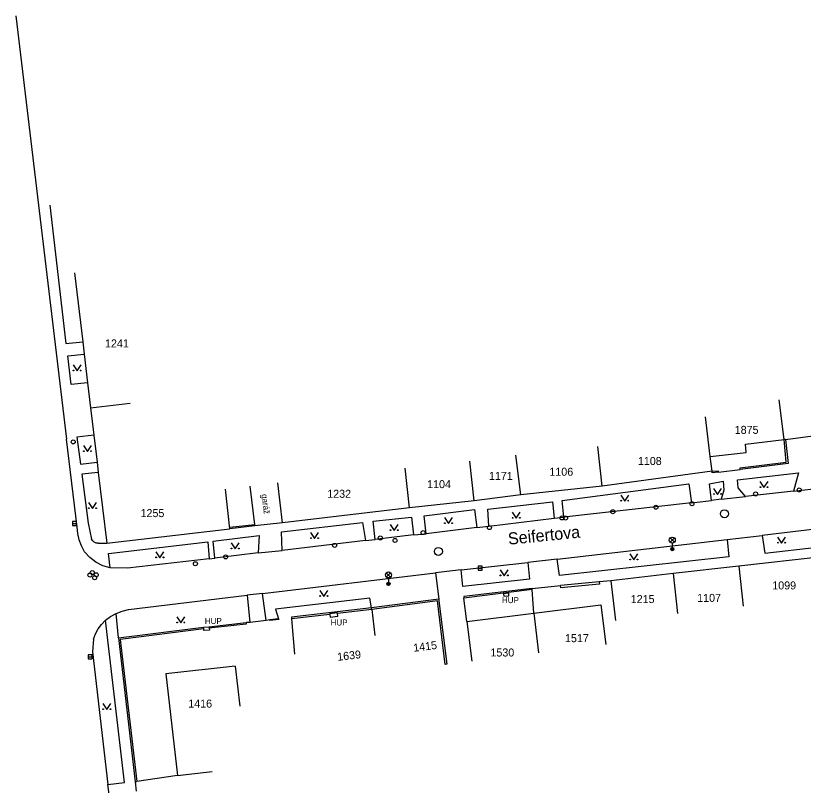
# Model space of a CAD drawing. Extents: x -539515 to -538098, y -1182060 to -1180157.
# Drawn here: x -539489.9 to -539391.6, y -1180431.3 to -1180335.1 of the extents above; entities that cross this region are included whole.
import ezdxf

# ---------------------------------------------------------------- set-up
doc = ezdxf.new("R2010")
doc.units = 0
for name, color, linetype in [('Vrstva 10', 7, 'Continuous'), ('Vrstva 11', 7, 'Continuous'), ('Vrstva 24', 7, 'Continuous'), ('Vrstva 27', 7, 'Continuous'), ('Vrstva 28', 7, 'Continuous'), ('Vrstva 31', 7, 'Continuous'), ('Vrstva 33', 7, 'Continuous'), ('Vrstva 36', 7, 'Continuous'), ('Vrstva 41', 7, 'Continuous'), ('Vrstva 47', 7, 'Continuous'), ('Vrstva 49', 7, 'Continuous'), ('Vrstva 5', 7, 'Continuous'), ('Vrstva 7', 7, 'Continuous'), ('Vrstva 8', 7, 'Continuous')]:
    doc.layers.add(name, color=color, linetype=linetype)

msp = doc.modelspace()

# ---------------------------------------------------------------- linework, layer by layer
at = {"layer": 'Vrstva 10'}
for p, q in [((-539489.94, -1180335.117), (-539483.61, -1180388.023)), ((-539482.27, -1180399.039), (-539483.61, -1180388.023)), ((-539392.79, -1180394.523), (-539387.89, -1180393.953)), ((-539401.83, -1180395.547), (-539398.79, -1180395.211)), ((-539392.79, -1180394.523), (-539398.79, -1180395.211)), ((-539405.54, -1180396), (-539421.49, -1180397.797)), ((-539405.54, -1180396), (-539403.04, -1180395.711)), ((-539401.83, -1180395.547), (-539403.04, -1180395.711)), ((-539430.86, -1180398.9), (-539422.66, -1180397.93)), ((-539422.66, -1180397.93), (-539421.49, -1180397.797)), ((-539482.185, -1180399.842), (-539482.27, -1180399.039)), ((-539432.34, -1180399.062), (-539438.68, -1180399.852)), ((-539432.34, -1180399.062), (-539430.86, -1180398.9)), ((-539390.06, -1180399.297), (-539396.71, -1180400.062)), ((-539482.002, -1180400.628), (-539482.185, -1180399.842)), ((-539440.26, -1180399.977), (-539445.02, -1180400.57)), ((-539440.26, -1180399.977), (-539438.68, -1180399.852)), ((-539401.06, -1180400.594), (-539396.71, -1180400.062)), ((-539481.722, -1180401.385), (-539482.002, -1180400.628)), ((-539446.24, -1180400.703), (-539456.64, -1180401.938)), ((-539446.24, -1180400.703), (-539445.02, -1180400.57)), ((-539422.29, -1180403.023), (-539401.06, -1180400.594)), ((-539481.351, -1180402.102), (-539481.722, -1180401.385)), ((-539480.7, -1180402.821), (-539481.351, -1180402.102)), ((-539459.641, -1180402.242), (-539465.05, -1180402.898)), ((-539459.641, -1180402.242), (-539456.64, -1180401.938)), ((-539479.93, -1180403.413), (-539480.7, -1180402.821)), ((-539465.761, -1180402.977), (-539475.98, -1180404.148)), ((-539465.761, -1180402.977), (-539465.05, -1180402.898)), ((-539422.29, -1180403.023), (-539425.971, -1180403.461)), ((-539479.068, -1180403.857), (-539479.93, -1180403.413)), ((-539478.14, -1180404.141), (-539479.068, -1180403.857)), ((-539475.98, -1180404.148), (-539478.14, -1180404.141)), ((-539434.3, -1180404.391), (-539425.971, -1180403.461)), ((-539459.1, -1180407.32), (-539437.511, -1180404.758)), ((-539434.3, -1180404.391), (-539437.511, -1180404.758)), ((-539475.86, -1180409.31), (-539461.03, -1180407.531)), ((-539459.1, -1180407.32), (-539461.03, -1180407.531)), ((-539478.085, -1180410.214), (-539477.38, -1180409.828)), ((-539477.38, -1180409.828), (-539476.635, -1180409.526)), ((-539476.635, -1180409.526), (-539475.86, -1180409.31)), ((-539479.218, -1180411.194), (-539478.74, -1180410.68)), ((-539478.74, -1180410.68), (-539478.085, -1180410.214)), ((-539479.959, -1180412.384), (-539479.626, -1180411.765)), ((-539479.626, -1180411.765), (-539479.218, -1180411.194)), ((-539480.21, -1180413.039), (-539480.36, -1180414.609)), ((-539480.21, -1180413.039), (-539479.959, -1180412.384)), ((-539480.36, -1180414.609), (-539478.43, -1180431.188)), ((-539478.28, -1180432.453), (-539478.43, -1180431.188))]:
    msp.add_line(p, q, dxfattribs=at)
at = {"layer": 'Vrstva 11'}
for p, q in [((-539485.68, -1180358.789), (-539483.67, -1180376.062)), ((-539483.67, -1180376.062), (-539481.58, -1180375.861)), ((-539483.43, -1180377.609), (-539481.398, -1180377.405)), ((-539483.03, -1180381.227), (-539483.43, -1180377.609)), ((-539480.972, -1180381.002), (-539483.03, -1180381.227)), ((-539480.192, -1180387.537), (-539482.3, -1180387.797)), ((-539482.3, -1180387.797), (-539481.86, -1180391.148)), ((-539481.86, -1180391.148), (-539479.788, -1180390.894)), ((-539479.631, -1180392.204), (-539481.68, -1180392.398)), ((-539481.68, -1180392.398), (-539480.88, -1180398.547)), ((-539399.78, -1180393.141), (-539392.14, -1180392.25)), ((-539392.14, -1180392.25), (-539392.79, -1180394.523)), ((-539403.29, -1180393.633), (-539401.57, -1180393.297)), ((-539401.57, -1180393.297), (-539401.47, -1180394.406)), ((-539399.681, -1180394.141), (-539399.78, -1180393.141)), ((-539421.67, -1180395.719), (-539405.84, -1180393.609)), ((-539405.84, -1180393.609), (-539405.54, -1180396)), ((-539403.04, -1180395.711), (-539403.29, -1180393.633)), ((-539401.47, -1180394.406), (-539401.83, -1180395.547)), ((-539398.79, -1180395.211), (-539399.681, -1180394.141)), ((-539430.98, -1180396.781), (-539422.89, -1180395.867)), ((-539422.89, -1180395.867), (-539422.66, -1180397.93)), ((-539421.49, -1180397.797), (-539421.67, -1180395.719)), ((-539438.93, -1180397.609), (-539432.62, -1180396.82)), ((-539432.62, -1180396.82), (-539432.34, -1180399.062)), ((-539430.86, -1180398.9), (-539430.98, -1180396.781)), ((-539445.28, -1180398.289), (-539440.49, -1180397.781)), ((-539445.02, -1180400.57), (-539445.28, -1180398.289)), ((-539440.49, -1180397.781), (-539440.26, -1180399.977)), ((-539438.68, -1180399.852), (-539438.93, -1180397.609)), ((-539480.88, -1180398.547), (-539480.471, -1180400.547)), ((-539456.74, -1180399.641), (-539446.62, -1180398.461)), ((-539446.62, -1180398.461), (-539446.24, -1180400.703)), ((-539465.28, -1180400.797), (-539459.54, -1180400.07)), ((-539459.54, -1180400.07), (-539459.641, -1180402.242)), ((-539456.64, -1180401.938), (-539456.74, -1180399.641)), ((-539396.71, -1180400.062), (-539396.34, -1180402.297)), ((-539480.327, -1180400.762), (-539480.471, -1180400.547)), ((-539480.127, -1180400.926), (-539480.327, -1180400.762)), ((-539479.887, -1180401.024), (-539480.127, -1180400.926)), ((-539479.63, -1180401.047), (-539479.887, -1180401.024)), ((-539479.63, -1180401.047), (-539478.57, -1180401.031)), ((-539478.34, -1180402.328), (-539465.93, -1180400.883)), ((-539465.93, -1180400.883), (-539465.761, -1180402.977)), ((-539465.05, -1180402.898), (-539465.28, -1180400.797)), ((-539401.06, -1180400.594), (-539400.86, -1180402.742)), ((-539396.34, -1180402.297), (-539389.82, -1180401.547)), ((-539478.14, -1180404.141), (-539478.34, -1180402.328)), ((-539422.01, -1180405.078), (-539422.29, -1180403.023)), ((-539400.86, -1180402.742), (-539422.01, -1180405.078)), ((-539425.971, -1180403.461), (-539425.771, -1180405.523)), ((-539437.511, -1180404.758), (-539437.101, -1180408.039)), ((-539434.08, -1180406.469), (-539434.3, -1180404.391)), ((-539425.771, -1180405.523), (-539434.08, -1180406.469)), ((-539461.03, -1180407.531), (-539460.69, -1180410.939)), ((-539458.65, -1180410.7), (-539459.1, -1180407.32)), ((-539445.71, -1180407.922), (-539457.49, -1180409.289)), ((-539445.5, -1180409.133), (-539445.71, -1180407.922)), ((-539477.12, -1180412.891), (-539477.38, -1180409.828)), ((-539457.49, -1180409.289), (-539457.1, -1180410.49)), ((-539476.35, -1180430.938), (-539478.74, -1180410.68)), ((-539469.73, -1180430.062), (-539474.812, -1180430.844)), ((-539478.43, -1180431.188), (-539476.35, -1180430.938))]:
    msp.add_line(p, q, dxfattribs=at)
at = {"layer": 'Vrstva 24'}
for p, q in [((-539428.34, -1180407.273), (-539429.02, -1180407.352)), ((-539429.02, -1180407.352), (-539428.96, -1180407.656)), ((-539428.96, -1180407.656), (-539428.36, -1180407.617)), ((-539428.36, -1180407.617), (-539428.34, -1180407.273)), ((-539449.74, -1180409.742), (-539450.73, -1180409.852)), ((-539450.68, -1180410.289), (-539449.71, -1180410.156)), ((-539466.48, -1180411.54), (-539465.81, -1180411.477)), ((-539465.74, -1180411.898), (-539466.44, -1180411.953))]:
    msp.add_line(p, q, dxfattribs=at)
for points in [[(-539450.73, -1180409.852), (-539450.721, -1180409.934), (-539450.68, -1180410.289)], [(-539449.71, -1180410.156), (-539449.734, -1180409.82), (-539449.74, -1180409.742)], [(-539466.44, -1180411.953), (-539466.462, -1180411.731), (-539466.48, -1180411.54)], [(-539465.81, -1180411.477), (-539465.778, -1180411.671), (-539465.74, -1180411.898)]]:
    msp.add_lwpolyline(points, dxfattribs=at)
at = {"layer": 'Vrstva 27'}
for p, q in [((-539482.84, -1180398.563), (-539482.34, -1180398.563)), ((-539432.19, -1180404.156), (-539431.69, -1180404.156)), ((-539480.9, -1180415.227), (-539480.4, -1180415.227))]:
    msp.add_line(p, q, dxfattribs=at)
for points in [[(-539482.84, -1180398.813), (-539482.34, -1180398.813), (-539482.34, -1180398.313), (-539482.84, -1180398.313)], [(-539432.19, -1180404.406), (-539431.69, -1180404.406), (-539431.69, -1180403.906), (-539432.19, -1180403.906)], [(-539480.9, -1180415.477), (-539480.4, -1180415.477), (-539480.4, -1180414.977), (-539480.9, -1180414.977)]]:
    msp.add_lwpolyline(points, close=True, dxfattribs=at)
for centre in [(-539401.4, -1180397.36), (-539437.14, -1180402.078)]:
    msp.add_circle(centre, 0.5, dxfattribs=at)
at = {"layer": 'Vrstva 28'}
for centre in [(-539482.76, -1180388.383), (-539392.07, -1180394.391), (-539397.51, -1180394.883), (-539409.97, -1180396.547), (-539405.46, -1180396.117), (-539415.35, -1180397.109), (-539421.26, -1180397.898), (-539430.76, -1180399.094), (-539439.05, -1180399.719), (-539450.11, -1180401.313), (-539442.56, -1180400.703), (-539463.72, -1180402.75), (-539467.5, -1180403.609), (-539480.67, -1180405.023), (-539480.38, -1180404.711), (-539480.09, -1180405.367), (-539479.88, -1180404.992)]:
    msp.add_circle(centre, 0.25, dxfattribs=at)
at = {"layer": 'Vrstva 31'}
for centre in [(-539421.69, -1180397.891), (-539444.4, -1180400.383)]:
    msp.add_circle(centre, 0.25, dxfattribs=at)
at = {"layer": 'Vrstva 33'}
for p, q in [((-539408.185, -1180400.921), (-539407.655, -1180400.391)), ((-539408.185, -1180400.391), (-539407.655, -1180400.921)), ((-539407.92, -1180401.031), (-539407.92, -1180401.781)), ((-539443.645, -1180405.273), (-539443.115, -1180404.743)), ((-539443.645, -1180404.743), (-539443.115, -1180405.273)), ((-539443.38, -1180405.383), (-539443.38, -1180406.133))]:
    msp.add_line(p, q, dxfattribs=at)
for centre, radius in [((-539407.92, -1180400.656), 0.375), ((-539407.92, -1180401.781), 0.2), ((-539407.92, -1180401.781), 0.145), ((-539407.92, -1180401.781), 0.0876), ((-539443.38, -1180405.008), 0.375), ((-539443.38, -1180406.133), 0.2), ((-539443.38, -1180406.133), 0.145), ((-539443.38, -1180406.133), 0.0876)]:
    msp.add_circle(centre, radius, dxfattribs=at)
at = {"layer": 'Vrstva 36'}
for points in [[(-539482.774, -1180378.758), (-539482.274, -1180379.508), (-539481.774, -1180378.758)], [(-539481.494, -1180388.836), (-539480.994, -1180389.586), (-539480.494, -1180388.836)], [(-539396.965, -1180393.344), (-539396.465, -1180394.094), (-539395.965, -1180393.344)], [(-539402.764, -1180394.188), (-539402.264, -1180394.938), (-539401.764, -1180394.188)], [(-539414.362, -1180395.023), (-539413.862, -1180395.773), (-539413.362, -1180395.023)], [(-539480.854, -1180395.961), (-539480.354, -1180396.711), (-539479.854, -1180395.961)], [(-539427.909, -1180397.18), (-539427.409, -1180397.93), (-539426.909, -1180397.18)], [(-539436.376, -1180397.836), (-539435.876, -1180398.586), (-539435.376, -1180397.836)], [(-539443.171, -1180398.711), (-539442.671, -1180399.461), (-539442.171, -1180398.711)], [(-539453.101, -1180399.703), (-539452.601, -1180400.453), (-539452.101, -1180399.703)], [(-539394.766, -1180400.273), (-539394.266, -1180401.023), (-539393.766, -1180400.273)], [(-539463.031, -1180401.016), (-539462.531, -1180401.766), (-539462.031, -1180401.016)], [(-539472.438, -1180402.117), (-539471.938, -1180402.867), (-539471.438, -1180402.117)], [(-539413.224, -1180402.391), (-539412.724, -1180403.141), (-539412.224, -1180402.391)], [(-539429.425, -1180404.367), (-539428.925, -1180405.117), (-539428.425, -1180404.367)], [(-539451.951, -1180406.945), (-539451.451, -1180407.695), (-539450.951, -1180406.945)], [(-539469.825, -1180410.242), (-539469.325, -1180410.992), (-539468.825, -1180410.242)], [(-539479.063, -1180421.086), (-539478.563, -1180421.836), (-539478.063, -1180421.086)]]:
    msp.add_lwpolyline(points, dxfattribs=at)
for centre in [(-539482.724, -1180379.458), (-539481.825, -1180379.458), (-539481.444, -1180389.536), (-539480.545, -1180389.536), (-539396.915, -1180394.044), (-539396.016, -1180394.044), (-539402.714, -1180394.888), (-539401.815, -1180394.888), (-539414.312, -1180395.723), (-539413.413, -1180395.723), (-539480.804, -1180396.661), (-539479.905, -1180396.661), (-539427.859, -1180397.88), (-539426.96, -1180397.88), (-539436.326, -1180398.536), (-539435.427, -1180398.536), (-539443.121, -1180399.411), (-539442.222, -1180399.411), (-539453.051, -1180400.403), (-539452.152, -1180400.403), (-539394.716, -1180400.973), (-539393.817, -1180400.973), (-539462.981, -1180401.716), (-539462.082, -1180401.716), (-539472.388, -1180402.817), (-539471.489, -1180402.817), (-539413.174, -1180403.091), (-539412.275, -1180403.091), (-539429.375, -1180405.067), (-539428.476, -1180405.067), (-539451.901, -1180407.645), (-539451.002, -1180407.645), (-539469.775, -1180410.942), (-539468.876, -1180410.942), (-539479.013, -1180421.786), (-539478.114, -1180421.786)]:
    msp.add_circle(centre, 0.05, dxfattribs=at)
at = {"layer": 'Vrstva 5'}
for p, q in [((-539482.6, -1180367.25), (-539481.58, -1180375.861)), ((-539481.58, -1180375.861), (-539481.398, -1180377.405)), ((-539481.398, -1180377.405), (-539480.972, -1180381.002)), ((-539480.972, -1180381.002), (-539480.6, -1180384.141)), ((-539480.6, -1180384.141), (-539475.634, -1180383.555)), ((-539393.959, -1180388.086), (-539394.551, -1180383.117)), ((-539480.6, -1180384.141), (-539480.192, -1180387.537)), ((-539403.17, -1180390.227), (-539403.768, -1180385.258)), ((-539480.192, -1180387.537), (-539479.788, -1180390.894)), ((-539398.79, -1180388.656), (-539393.959, -1180388.086)), ((-539416.68, -1180393.93), (-539417.238, -1180388.961)), ((-539398.69, -1180389.711), (-539398.79, -1180388.656)), ((-539426.83, -1180394.992), (-539427.475, -1180390.031)), ((-539403.17, -1180390.227), (-539398.69, -1180389.711)), ((-539402.958, -1180392.023), (-539403.17, -1180390.227)), ((-539479.788, -1180390.894), (-539479.631, -1180392.204)), ((-539432.67, -1180395.75), (-539433.203, -1180390.781)), ((-539479.631, -1180392.204), (-539478.57, -1180401.031)), ((-539440.73, -1180396.617), (-539441.294, -1180391.648)), ((-539402.958, -1180392.023), (-539416.68, -1180393.93)), ((-539463.18, -1180399.25), (-539463.757, -1180394.281)), ((-539460.083, -1180398.688), (-539460.646, -1180393.922)), ((-539456.61, -1180398.477), (-539457.192, -1180393.508)), ((-539416.68, -1180393.93), (-539426.83, -1180394.992)), ((-539426.83, -1180394.992), (-539432.67, -1180395.75)), ((-539432.67, -1180395.75), (-539440.73, -1180396.617)), ((-539440.73, -1180396.617), (-539456.61, -1180398.477)), ((-539478.57, -1180401.031), (-539463.18, -1180399.25)), ((-539460.06, -1180398.891), (-539460.083, -1180398.688)), ((-539456.61, -1180398.477), (-539460.06, -1180398.891)), ((-539387.79, -1180402.57), (-539399.6, -1180403.93)), ((-539399.6, -1180403.93), (-539407.81, -1180404.84)), ((-539399.6, -1180403.93), (-539399.052, -1180408.898)), ((-539407.81, -1180404.84), (-539415.61, -1180405.75)), ((-539407.81, -1180404.84), (-539407.252, -1180409.812)), ((-539415.61, -1180405.75), (-539415.033, -1180410.719)), ((-539425.23, -1180409.781), (-539416.85, -1180408.75)), ((-539416.85, -1180408.75), (-539416.239, -1180413.711)), ((-539433.6, -1180410.82), (-539425.23, -1180409.781)), ((-539425.23, -1180409.781), (-539424.62, -1180414.742)), ((-539433.6, -1180410.82), (-539432.979, -1180415.781)), ((-539462.511, -1180416.43), (-539471.21, -1180417.383)), ((-539462.511, -1180416.43), (-539461.963, -1180421.398)), ((-539471.21, -1180417.383), (-539469.73, -1180430.062)), ((-539469.73, -1180430.062), (-539465.389, -1180429.586))]:
    msp.add_line(p, q, dxfattribs=at)
at = {"layer": 'Vrstva 7'}
for p, q in [((-539393.76, -1180388.063), (-539393.959, -1180388.086)), ((-539393.677, -1180390.922), (-539393.959, -1180388.086)), ((-539393.76, -1180388.063), (-539393.43, -1180391.094)), ((-539399.453, -1180391.617), (-539393.677, -1180390.922)), ((-539393.43, -1180391.094), (-539399.43, -1180391.812)), ((-539402.958, -1180392.023), (-539402.145, -1180391.977)), ((-539402.94, -1180392.227), (-539402.958, -1180392.023)), ((-539402.13, -1180392.156), (-539402.94, -1180392.227)), ((-539402.13, -1180392.156), (-539402.145, -1180391.977)), ((-539399.43, -1180391.812), (-539399.453, -1180391.617)), ((-539463.18, -1180399.047), (-539460.083, -1180398.688)), ((-539460.06, -1180398.891), (-539463.18, -1180399.25)), ((-539463.18, -1180399.25), (-539463.18, -1180399.047)), ((-539417.05, -1180405.859), (-539421.89, -1180406.34)), ((-539417.02, -1180406.156), (-539421.86, -1180406.641)), ((-539417.05, -1180405.859), (-539417.02, -1180406.156)), ((-539425.438, -1180406.722), (-539433.97, -1180407.703)), ((-539425.43, -1180406.844), (-539433.947, -1180407.898)), ((-539425.438, -1180406.722), (-539421.89, -1180406.34)), ((-539425.43, -1180406.844), (-539425.438, -1180406.722)), ((-539425.23, -1180409.781), (-539425.43, -1180406.844)), ((-539421.86, -1180406.641), (-539421.89, -1180406.34)), ((-539437.101, -1180408.039), (-539445.5, -1180409.133)), ((-539437.101, -1180408.039), (-539437.075, -1180408.234)), ((-539433.97, -1180407.703), (-539433.947, -1180407.898)), ((-539433.6, -1180410.82), (-539433.947, -1180407.898)), ((-539445.5, -1180409.133), (-539455.5, -1180410.289)), ((-539445.475, -1180409.328), (-539445.5, -1180409.133)), ((-539437.273, -1180408.258), (-539445.475, -1180409.328)), ((-539436.281, -1180416.195), (-539437.273, -1180408.258)), ((-539437.075, -1180408.234), (-539436.083, -1180416.172)), ((-539450.721, -1180409.934), (-539455.478, -1180410.484)), ((-539445.475, -1180409.328), (-539449.734, -1180409.82)), ((-539445.475, -1180409.328), (-539445.101, -1180412.578)), ((-539465.81, -1180411.477), (-539461.17, -1180410.953)), ((-539461.147, -1180411.148), (-539465.778, -1180411.671)), ((-539461.17, -1180410.953), (-539461.147, -1180411.148)), ((-539458.21, -1180410.602), (-539458.65, -1180410.7)), ((-539457.1, -1180410.49), (-539458.21, -1180410.602)), ((-539458.2, -1180410.703), (-539458.21, -1180410.602)), ((-539457.09, -1180410.591), (-539458.2, -1180410.703)), ((-539457.1, -1180410.49), (-539457.09, -1180410.591)), ((-539455.5, -1180410.289), (-539455.478, -1180410.484)), ((-539455.478, -1180410.484), (-539455.126, -1180414.922)), ((-539477.12, -1180412.891), (-539466.48, -1180411.54)), ((-539466.462, -1180411.731), (-539476.899, -1180413.063)), ((-539477.12, -1180412.891), (-539475.01, -1180430.867)), ((-539476.899, -1180413.063), (-539474.812, -1180430.844)), ((-539436.083, -1180416.172), (-539436.281, -1180416.195)), ((-539475.01, -1180430.867), (-539474.812, -1180430.844)), ((-539475.01, -1180430.867), (-539474.88, -1180432.047))]:
    msp.add_line(p, q, dxfattribs=at)
msp.add_lwpolyline([(-539460.66, -1180410.938), (-539460.69, -1180410.939), (-539461.17, -1180410.953)], dxfattribs=at)
at = {"layer": 'Vrstva 8'}
for p, q in [((-539393.76, -1180388.063), (-539389.749, -1180387.523)), ((-539402.13, -1180392.156), (-539399.43, -1180391.812)), ((-539415.61, -1180405.75), (-539417.05, -1180405.859)), ((-539458.65, -1180410.7), (-539460.66, -1180410.938))]:
    msp.add_line(p, q, dxfattribs=at)

# ---------------------------------------------------------------- texts
at = {"layer": 'Vrstva 41'}
msp.add_text('garáž', height=0.75, rotation=277, dxfattribs=at).set_placement((-539459.236, -1180394.945))
for p in [(-539429.204, -1180408.531), (-539466.319, -1180411.141), (-539450.609, -1180411.328)]:
    msp.add_text('HUP', height=0.75, dxfattribs=at).set_placement(p)
at = {"layer": 'Vrstva 47'}
for s, p in [('1241', (-539478.79, -1180376.578)), ('1875', (-539400.123, -1180387.375)), ('1108', (-539412.22, -1180391.266)), ('1171', (-539430.83, -1180393.133)), ('1106', (-539423.275, -1180392.609)), ('1104', (-539438.548, -1180394.164)), ('1232', (-539451.029, -1180395.367)), ('1255', (-539474.349, -1180397.781)), ('1099', (-539395.432, -1180406.82)), ('1215', (-539413.116, -1180408.523)), ('1107', (-539404.813, -1180408.375)), ('1517', (-539421.323, -1180413.412)), ('1530', (-539430.638, -1180415.203)), ('1416', (-539468.387, -1180421.594))]:
    msp.add_text(s, height=1, dxfattribs=at).set_placement(p)
for s, rotation, p in [('1415', 7.09221, (-539440.219, -1180414.62)), ('1639', 6.50218, (-539449.72, -1180415.751))]:
    msp.add_text(s, height=1, rotation=rotation, dxfattribs=at).set_placement(p)
at = {"layer": 'Vrstva 49'}
msp.add_text('Seifertova', height=1.5, rotation=5.75, dxfattribs=at).set_placement((-539428.368, -1180401.242))

doc.saveas('drawing.dxf')
